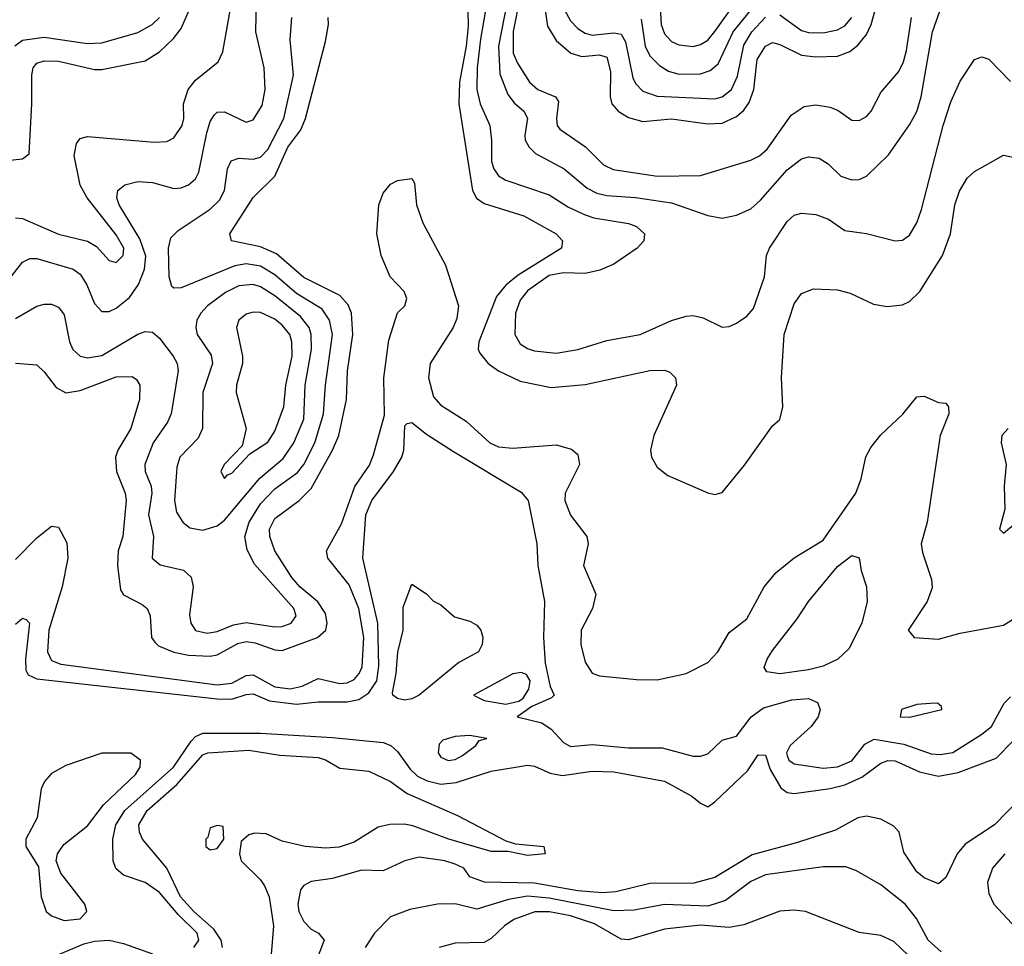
# Model space of a CAD drawing. Header units: inches. Extents: x 501365 to 657855, y 482276 to 547543.
# Tile 310 of 656: x 601522 to 604253, y 496473 to 499044. Entities that reach past the tile are written whole.
import ezdxf

# ---------------------------------------------------------------- set-up
doc = ezdxf.new("R2010")
doc.units = ezdxf.units.IN
doc.header["$MEASUREMENT"] = 0
doc.layers.add('A6409', color=7, linetype='Continuous')

msp = doc.modelspace()

# ---------------------------------------------------------------- linework, layer by layer
at = {"layer": 'A6409', "color": 5}
for points, elevation in [([(601510, 498494.1), (601530, 498492.1), (601630, 498449.2), (601709.7, 498429.7), (601734.8, 498414.8), (601770, 498375.6), (601790, 498370.2), (601808.9, 498390), (601810.6, 498410), (601790, 498447.1), (601709.5, 498549.5), (601690, 498584.3), (601673.1, 498666.9), (601679.7, 498700.3), (601690, 498714), (601710, 498719.4), (601895.8, 498704.2), (601930, 498706), (601950, 498716), (601972.6, 498750), (601976.9, 498770), (601976.3, 498810), (601989.1, 498850), (602010, 498876.4), (602072.8, 498927.2), (602085.2, 498954.8), (602127.2, 499190)], 2180), ([(602823.9, 499130), (602800.3, 498990), (602790.7, 498910), (602790.1, 498850), (602799.1, 498810), (602825.8, 498750), (602830.8, 498709.2), (602830.1, 498650.1), (602837, 498630), (602850, 498611), (602870, 498599), (602990, 498557.8), (603044.1, 498524.1), (603090, 498502.7), (603114.4, 498494.4), (603210, 498478.5), (603232.6, 498470), (603254.4, 498450), (603253, 498430), (603234.3, 498410), (603170, 498365.8), (603130.7, 498349.3), (603090, 498339.4), (603030, 498341.3), (602990, 498334.3), (602930, 498291.8), (602910, 498265.8), (602897.1, 498230), (602895.1, 498170), (602910, 498144.3), (602930, 498131.3), (602950, 498125.1), (603010, 498118.6), (603070, 498128.5), (603150, 498153.4), (603242.4, 498170), (603330, 498209.5), (603370, 498221.7), (603390, 498223), (603417.1, 498217.1), (603470, 498190.6), (603490, 498192.7), (603510, 498202), (603538.7, 498221.3), (603557.4, 498242.6), (603587.3, 498330), (603593.2, 498390), (603601.4, 498410), (603650, 498484.2), (603670, 498501.1), (603690, 498507.5), (603730, 498503), (603764.9, 498490), (603810, 498458.6), (603870.8, 498450.8), (603949.8, 498430.2), (603970, 498432.6), (603990, 498446.3), (604010, 498480.3), (604023, 498517), (604082.8, 498750), (604104, 498816), (604130, 498873.4), (604170, 498933.1), (604190, 498940.7), (604210, 498934.3), (604270, 498872)], 2140), ([(602873.6, 499093.6), (602850, 498970), (602853.8, 498893.8), (602876.1, 498836.1), (602893.4, 498813.4), (602919.8, 498790), (602930.5, 498770.5), (602922.8, 498722.8), (602923.6, 498710), (602934.8, 498690), (602952.3, 498672.3), (603032.1, 498630), (603096.2, 498576.2), (603122.9, 498562.9), (603150, 498556.1), (603230, 498550.7), (603330, 498535.5), (603430, 498500.4), (603470, 498493.5), (603510, 498501.3), (603550, 498519.5), (603576.8, 498543.2), (603650, 498627.5), (603690, 498657.8), (603710, 498663), (603739.2, 498659.2), (603764.2, 498644.2), (603799.6, 498610), (603830, 498599.5), (603850, 498600.8), (603870.9, 498610), (603931.3, 498668.7), (603990, 498751.9), (604010, 498789.2), (604022, 498830), (604053.7, 499010), (604090, 499115.5)], 2160), ([(601490, 498320.1), (601530, 498371), (601550, 498381.4), (601570, 498380.9), (601670, 498351.6), (601690, 498337.6), (601708.5, 498308.5), (601730, 498256.1), (601750, 498233.8), (601770, 498234.3), (601790, 498243.1), (601826.6, 498273.4), (601851.3, 498308.7), (601868.2, 498351.8), (601872.1, 498387.9), (601855.5, 498435.5), (601797.5, 498530), (601791.4, 498550), (601794.5, 498570), (601813.9, 498586.1), (601850, 498595), (601890, 498591.9), (601950, 498575.8), (601970, 498577.2), (601990, 498585.3), (602010, 498602.2), (602019.2, 498620.8), (602040.6, 498730), (602050, 498761.3), (602061.3, 498778.7), (602070, 498787.3), (602090, 498788.3), (602150, 498759.8), (602170, 498765.9), (602194.5, 498805.5), (602202.7, 498850), (602200.3, 498910), (602176.6, 499010), (602178.4, 499101.6)], 2160), ([(602763.8, 499110), (602765.9, 499025.9), (602760.6, 498970), (602741.8, 498870), (602739.7, 498810), (602777.9, 498570), (602789, 498549), (602810, 498533.8), (602920, 498500), (603010.2, 498450), (603027.3, 498430), (603024.5, 498410), (602904.6, 498335.4), (602870, 498306.9), (602844, 498276), (602795.3, 498150), (602793.8, 498130), (602798.6, 498118.6), (602820.9, 498090), (602850.3, 498070), (602910, 498040.9), (602996.2, 498023.8), (603090, 498031.5), (603270, 498070.8), (603310, 498071.8), (603325.5, 498065.5), (603340.8, 498050), (603343.2, 498030), (603281, 497890), (603271.7, 497850), (603274.5, 497830), (603290, 497802.3), (603319.7, 497779.7), (603430, 497731.1), (603450, 497726.5), (603470, 497732.4), (603532.1, 497807.9), (603610, 497916.9), (603630, 497934.9), (603638.1, 497970), (603634.6, 498050), (603642.2, 498170), (603670, 498255.8), (603690, 498284), (603723, 498297), (603790, 498294.6), (603825.2, 498285.2), (603890, 498254.4), (603928, 498248), (603970, 498252.7), (603990, 498262.4), (604018.8, 498290), (604081.1, 498390), (604103.4, 498450), (604115.3, 498530), (604128.2, 498568.2), (604150, 498603.9), (604170, 498622.8), (604250, 498668.4), (604347.5, 498647.5)], 2120), ([(602910, 499110), (602890.7, 499010.7), (602890.8, 498950.8), (602902.9, 498922.8), (602935.7, 498870), (602959.4, 498850), (603007.6, 498830), (603016.7, 498816.7), (603011.1, 498770), (603012.7, 498750), (603020, 498740), (603091.4, 498691.4), (603141, 498641), (603168, 498628), (603291.3, 498610), (603410, 498611.5), (603550, 498654), (603573.9, 498666.1), (603595, 498685), (603661.4, 498778.6), (603697.4, 498802.6), (603730, 498808), (603770, 498800.7), (603791.7, 498791.7), (603830, 498765.5), (603850, 498763.7), (603870, 498775), (603883.4, 498790), (603910, 498842.2), (603959.7, 498900.3), (603973, 498927), (603981.4, 498958.6), (603995.6, 499050)], 2180), ([(602974.2, 499110), (602986, 499026), (603010, 498985.6), (603050.8, 498950.8), (603081.4, 498941.4), (603130, 498946.1), (603150, 498939.5), (603160.2, 498900.2), (603159.9, 498830), (603164.6, 498810), (603182.2, 498790), (603210, 498772.7), (603250, 498761.5), (603330, 498768.8), (603430, 498755.2), (603470, 498756.3), (603510, 498775.6), (603530, 498792.9), (603545.5, 498814.5), (603558.2, 498850), (603567, 498933), (603590, 498970.1), (603610, 498980.1), (603630, 498975.2), (603690, 498945.5), (603730, 498940.4), (603790, 498942.7), (603824.3, 498955.7), (603846.7, 498973.3), (603870, 499002.7), (603883, 499030), (603894.7, 499070)], 2220), ([(603023.2, 499090), (603050, 499040.9), (603070, 499019.7), (603090, 499006.4), (603110, 499001), (603170, 499007.7), (603190, 499003.7), (603202.4, 498982.4), (603222.8, 498882.8), (603230, 498867.1), (603250, 498845.6), (603290, 498831.9), (603450, 498824.5), (603470.6, 498830), (603495.9, 498850), (603512.9, 498887.1), (603530, 498973.2), (603552.8, 499010), (603590, 499050.7)], 2240), ([(603296.1, 499110), (603300.6, 499030), (603310, 499004.5), (603330, 498983.7), (603350, 498973.7), (603390, 498969.7), (603410, 498974.8), (603430, 498987.4), (603450, 499011), (603510, 499095.2)], 2280), ([(601470, 498651), (601530, 498657.5), (601548, 498672), (601555.9, 498810), (601555.3, 498890), (601559.9, 498910), (601570, 498922.9), (601590, 498929.7), (601630, 498929.1), (601730, 498905.7), (601750, 498905.5), (601869.9, 498930.1), (601910, 498954.5), (601948.8, 498991.2), (601970, 499019.8), (601992.2, 499070)], 2220), ([(603245.6, 499045.6), (603256.3, 498970), (603270, 498943.6), (603296.3, 498916.3), (603320.9, 498900.9), (603350, 498892.7), (603410, 498893.8), (603437, 498903), (603458.8, 498921.2), (603500.4, 499010), (603549.4, 499070)], 2260), ([(601509, 498971), (601530, 498987.3), (601590, 498995.3), (601710, 498977.4), (601750, 498979.5), (601850, 499007.9), (601889.4, 499030.6), (601910.2, 499049.8)], 2240), ([(601510, 498090.7), (601570, 498086.4), (601590, 498067.2), (601623, 498023), (601650, 498008.6), (601690, 498014.9), (601790, 498052.9), (601833.9, 498053.9), (601845.9, 498045.9), (601855.7, 498030), (601854.3, 497990), (601830.1, 497910), (601794.2, 497850), (601788, 497830), (601790.5, 497790), (601814.9, 497730), (601817.3, 497710), (601808.2, 497610), (601795.3, 497570), (601793.5, 497530), (601801.9, 497461.9), (601810, 497447.8), (601861.7, 497421.7), (601875.5, 497410), (601883.6, 497390), (601887.6, 497330), (601896.6, 497316.6), (601907.2, 497307.2), (601950, 497288.8), (601990, 497280.9), (602050, 497277.8), (602070, 497281.4), (602126.9, 497313.1), (602150, 497318.5), (602175.5, 497315.5), (602230, 497295.2), (602250, 497294.2), (602348.2, 497330), (602370.7, 497350), (602374.9, 497370), (602370, 497396.3), (602348.9, 497428.9), (602298.7, 497470), (602276.5, 497496.5), (602229.9, 497570), (602216.1, 497610), (602215.3, 497630), (602230, 497660.3), (602296.9, 497710), (602330, 497743), (602389.3, 497850), (602406.9, 497890), (602428.7, 497990), (602431.1, 498070), (602445.6, 498170), (602442.5, 498230), (602433.2, 498253.2), (602410, 498278.8), (602310, 498328.3), (602234.4, 498394.4), (602190, 498414.1), (602109.9, 498429.9), (602104.7, 498450), (602170, 498550.2), (602230, 498610.1), (602265.4, 498690), (602301.5, 498738.5), (602314.5, 498770), (602370, 498983.7), (602378.1, 499030), (602377.6, 499050)], 2120), ([(601510, 498214.8), (601570, 498249.4), (601590, 498255), (601610, 498254.4), (601630, 498246.5), (601645, 498225), (601659.9, 498150), (601669, 498129), (601690, 498110.1), (601710, 498105.3), (601750, 498111.9), (601850, 498171.3), (601870, 498178.4), (601890, 498177.1), (601910, 498160.7), (601947.8, 498110), (601959.1, 498090), (601961.7, 498070), (601942, 497950), (601932.3, 497927.7), (601892.3, 497870), (601869.2, 497810), (601870.5, 497790), (601886.4, 497750), (601888.7, 497730), (601879.4, 497670), (601893.1, 497610), (601889.5, 497550), (601911.8, 497531.8), (601976.2, 497516.2), (601997.4, 497497.4), (602003.5, 497470), (601992.9, 497392.9), (601996.3, 497370), (602010, 497349.4), (602041.6, 497341.6), (602070, 497346.8), (602114.7, 497365.3), (602150, 497371.8), (602230, 497359.3), (602250, 497360.5), (602275.2, 497370), (602289.2, 497390), (602281.9, 497410), (602173.1, 497533.1), (602152.9, 497572.9), (602146.6, 497610), (602158.4, 497650), (602190, 497700.9), (602230, 497742.6), (602292.8, 497787.2), (602310, 497810.1), (602340.8, 497870), (602364.7, 497950), (602369.9, 498029.9), (602389.1, 498170), (602381.7, 498210), (602360.6, 498240.6), (602290, 498284.4), (602230, 498336.4), (602190, 498360.2), (602150, 498366.7), (602119.1, 498360.9), (601970, 498299.9), (601950, 498298.9), (601944, 498304), (601936.2, 498330), (601934.5, 498410), (601941.4, 498438.6), (601961.4, 498458.6), (602050, 498517.8), (602076.5, 498543.5), (602089.9, 498570), (602098.4, 498630), (602108.2, 498651.8), (602130, 498659.3), (602170, 498656.9), (602190, 498662.5), (602210, 498683.3), (602254.9, 498770), (602281, 498890), (602271.7, 498988.3), (602276.7, 499050)], 2140), ([(603630, 499056.8), (603690, 499013.7), (603710, 499008.3), (603750, 499007.3), (603790, 499016.1), (603810, 499027.1), (603829.7, 499050.3)], 2240), ([(601510, 497546.3), (601570, 497606.2), (601610, 497638.7), (601630, 497636.3), (601652.4, 497592.4), (601655.4, 497550), (601639.8, 497470), (601602.6, 497350), (601599.3, 497290), (601610, 497266.2), (601635.8, 497255.8), (602070, 497198.3), (602110, 497203.6), (602150, 497224.9), (602170, 497226), (602230, 497192.6), (602272.6, 497187.4), (602305.2, 497194.8), (602350, 497216), (602410, 497202.2), (602430, 497203.8), (602450, 497213.5), (602463.9, 497230), (602471.4, 497248.6), (602476.4, 497330), (602462.5, 497410), (602436, 497476), (602376.2, 497550), (602373.1, 497570), (602414.6, 497645.4), (602451.2, 497748.8), (602491.8, 497808.2), (602503.5, 497836.5), (602533.4, 497946.6), (602531.6, 498050), (602545.6, 498154.4), (602569.5, 498230.5), (602589.7, 498250), (602595.4, 498270), (602588.5, 498290), (602549.8, 498330), (602524.8, 498390), (602512.2, 498450), (602518, 498530), (602530, 498562.8), (602550, 498587.7), (602570, 498598), (602610, 498602.8), (602617.1, 498590), (602622.6, 498530), (602640.4, 498480.4), (602703.1, 498363.1), (602738.9, 498250), (602734.5, 498214.5), (602724.5, 498190), (602660.1, 498090), (602656.2, 498050), (602670, 497997.3), (602690, 497974.6), (602760.5, 497930), (602825.6, 497870), (602850, 497859.1), (602890, 497855.4), (603010, 497864.5), (603052.2, 497852.2), (603070, 497837.3), (603074.1, 497810), (603034.6, 497730), (603033.6, 497710), (603049.7, 497669.7), (603095, 497610), (603098.5, 497590), (603085.4, 497530), (603120.1, 497450), (603110.8, 497410), (603079.5, 497350), (603078.4, 497310), (603090, 497261.6), (603110, 497231.3), (603130, 497223.7), (603232.9, 497212.9), (603290, 497212.5), (603370.4, 497229.6), (603430, 497260.5), (603457.9, 497290), (603490, 497343.5), (603538.5, 497381.5), (603587, 497470), (603620.2, 497510), (603670, 497550.9), (603750, 497600.1), (603840.4, 497730), (603856, 497770), (603868.8, 497831.2), (603882.9, 497857.1), (603910, 497891.8), (603970.8, 497949.2), (604010, 497997.6), (604030, 497999.5), (604070, 497982), (604090, 497980.4), (604098, 497970), (604098.6, 497950), (604074.5, 497890), (604038.5, 497650), (604022.2, 497590), (604025.4, 497565.4), (604051, 497491), (604052.1, 497467.9), (604038.6, 497430), (603986.2, 497350), (604002.6, 497330), (604070, 497325.3), (604130, 497341.6), (604250, 497364), (604330, 497413.7)], 2080), ([(601510, 497367.2), (601530, 497383.2), (601540, 497380), (601549.2, 497369.2), (601537.8, 497270), (601539.3, 497239.3), (601546, 497226), (601570, 497214.9), (602070, 497159.5), (602110, 497159.1), (602150, 497172.1), (602170, 497173.5), (602214.4, 497154.4), (602290, 497144.8), (602350, 497151.4), (602430, 497151.4), (602462.5, 497157.5), (602490, 497176.1), (602512.8, 497210), (602517.6, 497250), (602515.6, 497370), (602474, 497550), (602482.1, 497670), (602499, 497710), (602558.7, 497790), (602581.7, 497830), (602587.4, 497850), (602590, 497917.1), (602596.6, 497923.4), (602610, 497926), (602650, 497894.2), (602725.5, 497845.5), (602912.9, 497732.8), (602932.3, 497710), (602956.1, 497590), (602958.8, 497530), (602977.1, 497430), (602974.7, 497330), (602978.9, 497258.9), (602993.5, 497193.5), (603004.7, 497170), (602997.3, 497162.7), (602942, 497138), (602902, 497110), (602970, 497093.4), (602995.8, 497075.8), (603030, 497038.7), (603050, 497027.8), (603110, 497032.7), (603210, 497023.5), (603303.4, 497023.4), (603390, 497000.4), (603410, 497000.4), (603430, 497007.4), (603470, 497044.6), (603510, 497055.8), (603550.2, 497109.8), (603585, 497135), (603663.5, 497156.5), (603710, 497161), (603734.8, 497150), (603742, 497130), (603736.6, 497110), (603716.7, 497083.3), (603659.1, 497030), (603648.8, 497010), (603650, 497002.4), (603654.6, 496990), (603670, 496979.1), (603750, 496967.2), (603790, 496971), (603830, 496987.4), (603865.7, 497034.3), (603892, 497048.1), (603974.4, 497034.4), (604050, 497006.9), (604075, 497005), (604110, 497010.5), (604190, 497061.4), (604216.7, 497083.3), (604251.9, 497148.1), (604270, 497165.5)], 2060), ([(604263.5, 497910), (604245.8, 497890), (604243.6, 497870), (604258.1, 497810), (604252.4, 497750), (604253.8, 497686.2), (604239.1, 497630), (604250, 497619.1), (604310, 497669.1)], 2120), ([(602005.3, 496470), (602019, 496490), (602014.4, 496510), (601961.5, 496561.5), (601910, 496622.3), (601870, 496649.9), (601810.3, 496670.3), (601788.6, 496688.6), (601781, 496710), (601780.2, 496770), (601788.5, 496810), (601813.3, 496850), (601948.2, 496970), (601997.4, 497042.6), (602010, 497055.5), (602030, 497064.7), (602190, 497064.5), (602390, 497052.8), (602530, 497038.4), (602551.4, 497030), (602570, 497013.4), (602604.8, 496964.8), (602624.9, 496944.9), (602651.8, 496931.9), (602690, 496923.2), (602732.6, 496927.4), (602830, 496959.4), (602930, 496975.5), (602950, 496973.2), (602993.4, 496953.4), (603026.6, 496946.6), (603110, 496959.4), (603170, 496957.2), (603310, 496931.6), (603386.5, 496890), (603410, 496870.2), (603430, 496860.3), (603450, 496874.2), (603540, 496960), (603570, 497004.3), (603590, 497003.6), (603603.3, 496963.3), (603632.6, 496912.6), (603650, 496899.8), (603670, 496897.2), (603770, 496910.8), (603810, 496920.7), (603857.8, 496942.2), (603910, 496980.8), (603930, 496988.5), (603950, 496987.6), (604017.5, 496957.5), (604070, 496945), (604124.9, 496955.1), (604230, 496995.2), (604276.8, 497043.2)], 2040), ([(602084.7, 496470), (602081, 496490), (602060.8, 496520.8), (602004.9, 496570), (601968.3, 496610), (601929.7, 496689.8), (601863.1, 496770), (601854.2, 496790), (601852.8, 496810), (601875.7, 496850), (601958.3, 496921.7), (602030, 497004.6), (602044.2, 497010), (602157.1, 497017.1), (602243.9, 497003.9), (602350, 496997), (602370.5, 496990.5), (602410, 496967.4), (602490, 496959.1), (602550, 496930.5), (602597, 496897), (602735.8, 496835.8), (602870, 496766), (602897.1, 496757.1), (602976, 496750), (602979.1, 496730), (602930, 496725), (602876.4, 496736.4), (602830, 496736.2), (602712.2, 496770), (602612.3, 496807.7), (602588.3, 496811.7), (602549, 496811), (602516, 496804), (602450, 496761.7), (602408, 496748), (602370, 496745.5), (602314, 496750), (602250, 496764.4), (602205.6, 496785.6), (602172.8, 496787.2), (602157.3, 496782.7), (602136.3, 496763.7), (602131.7, 496730), (602136, 496710), (602190, 496658), (602201.4, 496641.4), (602214, 496610), (602225.6, 496530), (602219.9, 496450)], 2020), ([(604296.9, 496883.1), (604225.6, 496810), (604143.9, 496756.1), (604122.2, 496730), (604090, 496664.5), (604070, 496646.6), (604030, 496662.9), (604010, 496679.6), (603974.1, 496734.1), (603961.2, 496790), (603946.4, 496806.4), (603910, 496825.9), (603870, 496834.6), (603846, 496830), (603784.8, 496795.2), (603679.2, 496760.8), (603553.2, 496726.8), (603450, 496664), (603391.7, 496648.3), (603270, 496647.1), (603175.5, 496624.5), (603138.5, 496621.5), (603070, 496627.5), (602950, 496648.4), (602810.9, 496650.9), (602770, 496666.2), (602754.2, 496690), (602730, 496701.1), (602700.7, 496710), (602630, 496720.1), (602590, 496710.3), (602530, 496682.5), (602470, 496684.1), (602390, 496661.7), (602330, 496652.6), (602310, 496642.3), (602300.8, 496630), (602293.8, 496590), (602296.4, 496570), (602310, 496541.6), (602330, 496520.6), (602350.3, 496510), (602366.4, 496490), (602328.3, 496391.7)], 2040), ([(604254, 496730), (604219.5, 496690), (604205.8, 496650), (604210, 496619.3), (604223.9, 496590), (604323, 496483)], 2060), ([(604077.9, 496457.9), (604041.7, 496490), (604009.3, 496550), (603977.7, 496590), (603910, 496643.4), (603842.3, 496682.3), (603813.3, 496693.3), (603750, 496694.1), (603590, 496671.6), (603550, 496653.3), (603479.4, 496600.6), (603430, 496584.8), (603310.4, 496589.6), (603226.1, 496573.9), (603170, 496571.8), (602990, 496606.5), (602930, 496612.1), (602877.4, 496602.6), (602790, 496576), (602730, 496590.7), (602680.7, 496590), (602604.4, 496575.6), (602550, 496555.2), (602506.3, 496510), (602480.6, 496470)], 2060), ([(604046.7, 496390), (603946.1, 496486.1), (603910, 496503.2), (603850, 496511.3), (603701.2, 496570), (603670, 496573.6), (603630, 496570.4), (603530, 496532.8), (603490, 496525.8), (603410, 496531.4), (603310, 496520.3), (603210, 496490.8), (603190, 496493.4), (603115.8, 496535.8), (603050, 496557.6), (602991.2, 496568.8), (602950.8, 496569.2), (602892.4, 496547.6), (602866.3, 496530), (602830, 496495), (602810, 496484.1), (602730, 496481.5), (602685.3, 496470)], 2080), ([(601601.6, 496438.4), (601699.9, 496480.1), (601730, 496487.7), (601770, 496490), (601810, 496481.3), (601890, 496452.7)], 2040)]:
    msp.add_lwpolyline(points, dxfattribs=dict(at, elevation=elevation))
for points, elevation in [([(602170, 498308.9), (602130, 498305.6), (602092.9, 498287.1), (602043.3, 498250), (602024.2, 498230), (602013.7, 498210), (602010.1, 498190), (602014.2, 498170), (602053.5, 498113.5), (602056.6, 498090), (602030.1, 498010), (602029, 497910), (602017, 497883), (601966.2, 497830), (601958, 497802), (601951.3, 497710), (601957.3, 497677.3), (601974.4, 497650), (601994.2, 497634.2), (602030, 497627.9), (602070, 497639.3), (602090, 497655.1), (602188.2, 497771.8), (602253.1, 497826.9), (602282.4, 497870), (602310, 497936), (602314, 498030), (602331.4, 498130), (602330.5, 498170), (602324.4, 498190), (602300.5, 498220.5), (602230, 498277.9), (602190, 498302.4)], 2160), ([(602170, 498232.7), (602150, 498227), (602129.4, 498210), (602122.9, 498190), (602139.9, 498110), (602139.7, 498090), (602123.3, 498030), (602122.4, 498010), (602150.2, 497909.8), (602138.7, 497861.3), (602089.2, 497810), (602079.5, 497790), (602090, 497770.7), (602098.6, 497781.4), (602110, 497785.5), (602160.6, 497839.4), (602210, 497872), (602230, 497902.2), (602254.2, 497970), (602259.9, 498030), (602277.8, 498110), (602276.9, 498150), (602270.8, 498170.8), (602250, 498196.7), (602230, 498212.8), (602190, 498231.2)], 2180), ([(603630, 497229.3), (603594.5, 497234.5), (603586.3, 497246.3), (603594.7, 497270), (603610, 497293.7), (603678.6, 497381.4), (603709.8, 497430), (603790, 497527.2), (603830, 497557.7), (603850, 497550.7), (603855.4, 497515.4), (603870.2, 497470.2), (603872.5, 497430), (603857.7, 497370), (603821.9, 497298.1), (603790.5, 497269.5), (603750, 497250.7), (603710, 497239.9)], 2060), ([(602590, 497155.9), (602570, 497160.6), (602556.7, 497170), (602556.3, 497176.3), (602566.5, 497230), (602570.4, 497289.6), (602585.4, 497350), (602585.7, 497414.3), (602610, 497478), (602650, 497450.6), (602670, 497430.5), (602690, 497420.7), (602727.6, 497387.6), (602770, 497375.5), (602790, 497364), (602800.5, 497350), (602806, 497330), (602804.4, 497310), (602794.9, 497290), (602739.9, 497260.1), (602629.6, 497170), (602610, 497160.1)], 2040), ([(602913, 497233), (602890, 497229), (602780.7, 497170), (602810, 497154.9), (602870, 497144.9), (602906.3, 497153.7), (602918.7, 497161.3), (602933.8, 497186.2), (602936.9, 497203.1), (602937.6, 497210), (602927.2, 497227.2)], 2060), ([(604067.3, 497147.3), (604047, 497147), (604010, 497143.9), (603967.8, 497130), (603964, 497110), (603990, 497108.7), (604079.6, 497130), (604078, 497138)], 2080), ([(602770, 497057.6), (602730, 497055.4), (602695.3, 497044.8), (602685.8, 497034.2), (602682.2, 497010), (602690, 496998), (602710, 496988.4), (602730, 496991.3), (602750, 497002.7), (602787, 497030), (602796, 497044), (602818, 497050)], 2060), ([(601750, 497009.4), (601650, 496975.1), (601610, 496952.3), (601590.7, 496930), (601581.6, 496910), (601570.5, 496829.5), (601538.8, 496770), (601538.8, 496750), (601573.8, 496693.8), (601581.5, 496610), (601595.6, 496570), (601610, 496557.3), (601645.2, 496545.2), (601690, 496549.4), (601708.3, 496570), (601703.1, 496590), (601635.8, 496675.8), (601623.6, 496710), (601627.3, 496730), (601644.2, 496755.8), (601710, 496807.7), (601754.5, 496865.5), (601843.6, 496950), (601856.2, 496970), (601857.2, 496990), (601830, 497009.3)], 2060), ([(602070, 496808), (602050, 496802), (602044, 496776), (602038, 496770), (602038, 496750), (602050, 496741), (602070, 496744.7), (602088, 496770), (602086, 496806)], 2020)]:
    msp.add_lwpolyline(points, close=True, dxfattribs=dict(at, elevation=elevation))

doc.saveas('drawing.dxf')
